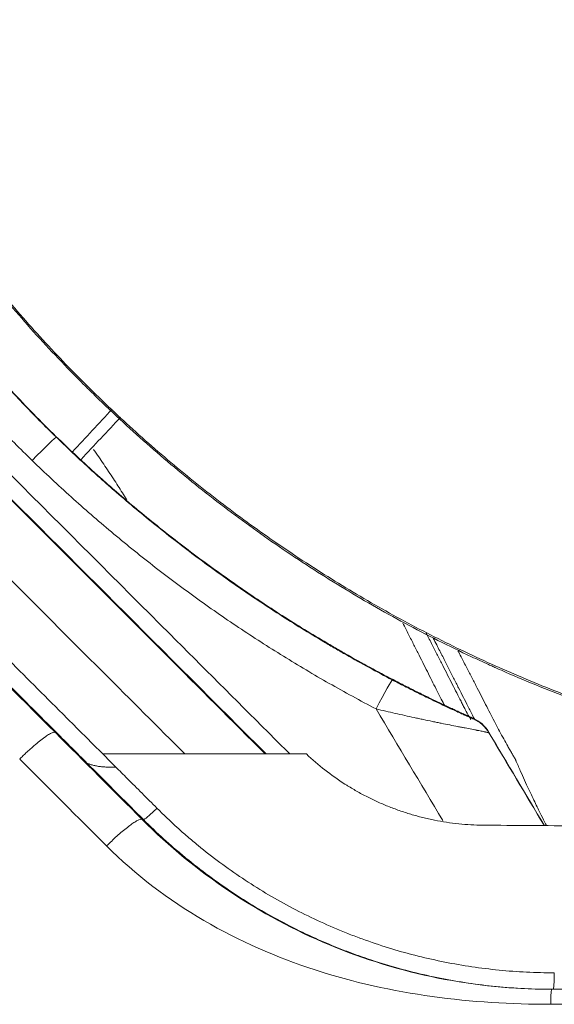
# Model space of a CAD drawing. Header units: millimetres. Extents: x 0 to 594, y 0 to 420.
# Tile 849 of 1056: x 498.57 to 503.19, y 145.18 to 153.67. Entities that reach past the tile are written whole.
import ezdxf

# ---------------------------------------------------------------- set-up
doc = ezdxf.new("R2010")
doc.units = ezdxf.units.MM
doc.layers.add('1', color=7, linetype='Continuous', true_color=0xffffff)
doc.styles.add('Arial', font='txt')
doc.dimstyles.get("Standard").update_dxf_attribs({"dimtxt": 0.18, "dimasz": 0.18, "dimexe": 0.18, "dimexo": 0.0625, "dimgap": 0.09, "dimtad": 0, "dimtih": 1, "dimtoh": 1, "dimdec": 4, "dimzin": 0, "dimdsep": 46, "dimtxsty": 'Standard', "dimcen": 0.09, "dimadec": 0, "dimazin": 0, "dimtfac": 1, "dimtdec": 4, "dimtofl": 0, "dimtmove": 0, "dimatfit": 3, "dimfxl": 0, "dimtolj": 1, "dimtzin": 0, "dimarcsym": 0})

# ---------------------------------------------------------------- blocks, each defined once
blk = doc.blocks.new('_U3')
at = {"layer": '1', "color": 18, "lineweight": 18}
for p, q in [((427.5249, 148.1683), (427.5249, 219.7488)), ((512.5249, 148.1683), (512.5249, 219.7488)), ((427.5249, 217.7488), (463.9417, 217.7488)), ((512.5249, 217.7488), (476.1081, 217.7488))]:
    blk.add_line(p, q, dxfattribs=at)
at = {"layer": '1', "color": 18}
for points in [[(427.5249, 217.7488), (431.0249, 218.6866), (431.0249, 216.811)], [(512.5249, 217.7488), (509.0249, 216.811), (509.0249, 218.6866)]]:
    blk.add_solid(points, dxfattribs=at)
at = {"layer": '1', "color": 18, "linetype": 'Continuous', "lineweight": 13, "char_height": 3.5, "attachment_point": 7, "line_spacing_factor": 1.047437, "style": 'Arial'}
for s, insert in [('\\fArial|b0|i0;\\W1.0000;1.70', (465.6272, 215.113)), ('\\fArial|b0|i0;\\W1.0000;DEFLATED TUBES WIDTH', (440.3214, 208.0533))]:
    blk.add_mtext(s, dxfattribs=dict(at, insert=insert))

msp = doc.modelspace()

# ---------------------------------------------------------------- linework, layer by layer
at = {"layer": '1', "color": 155, "linetype": 'Continuous', "lineweight": 13}
for centre, major_axis, ratio, start_param, end_param in [((498.6802, 149.8529), (-0.2089, -0.2153), 0.036473, 3.14237, 4.674822), ((501.6481, 147.7094), (-0.1387, -0.266), 0.024219, 3.142843, 4.665964), ((499.7465, 146.877), (0.1061, 0.1061), 0.085093, 3.143126, 4.723475), ((503.1753, 145.4565), (0, 0.15), 0.068294, 3.141593, 4.660029)]:
    msp.add_ellipse(centre, major_axis=major_axis, ratio=ratio, start_param=start_param, end_param=end_param, dxfattribs=at)
at = {"layer": '1', "color": 155, "linetype": 'Continuous', "lineweight": 18}
for centre, major_axis, start_param, end_param in [((502.3627, 147.3707), (0.2959, 0.0492), 0.372205, 0.98851), ((502.3636, 147.3651), (0.2954, 0.0525), 0.362203, 0.977036)]:
    msp.add_ellipse(centre, major_axis=major_axis, ratio=0.999999, start_param=start_param, end_param=end_param, dxfattribs=at)
for points, degree in [([(507.5222, 147.0631), (506.3526, 147.0631), (504.0583, 147.5194), (501.8972, 148.4146), (499.9523, 149.7142), (498.2982, 151.3682), (496.9987, 153.3132), (496.1035, 155.4743), (495.6472, 157.7685), (495.6472, 160.1077), (496.1035, 162.4019), (496.9987, 164.563), (498.2983, 166.508), (499.9523, 168.162), (501.8973, 169.4616), (504.0584, 170.3567), (506.3526, 170.8131), (507.5222, 170.8131)], 2), ([(507.5222, 147.0631), (506.3526, 147.0631), (504.0583, 147.5194), (501.8972, 148.4146), (499.9523, 149.7142), (498.2982, 151.3682), (496.9987, 153.3132), (496.1035, 155.4743), (495.6472, 157.7685), (495.6472, 160.1077), (496.1035, 162.4019), (496.9987, 164.563), (498.2983, 166.508), (499.9523, 168.162), (501.8973, 169.4616), (504.0584, 170.3567), (506.3526, 170.8131), (507.5222, 170.8131)], 2), ([(499.3701, 150.3104), (499.2563, 150.1882), (499.1425, 150.0661), (499.0287, 149.9439)], 3), ([(499.4432, 150.2423), (499.3295, 150.1202), (499.2158, 149.9981), (499.1021, 149.876)], 3), ([(499.2897, 147.3363), (499.1954, 147.4306), (499.1012, 147.5249), (499.0069, 147.6192)], 3), ([(502.6205, 147.5241), (502.7797, 147.2565), (502.939, 146.9889), (503.0982, 146.7212)], 3), ([(499.3152, 147.3363), (499.3067, 147.3363), (499.2982, 147.3363), (499.2897, 147.3363)], 3), ([(501.0467, 147.3363), (500.4696, 147.3363), (499.8924, 147.3363), (499.3152, 147.3363)], 3), ([(503.164, 145.3065), (503.1679, 145.3065), (503.1717, 145.3065), (503.1753, 145.3065)], 3), ([(503.1753, 145.3065), (504.5067, 145.3065), (505.8381, 145.3065), (507.1693, 145.3065)], 3)]:
    msp.add_open_spline(points, degree=degree, dxfattribs=at)
for points, knots in [([(498.8891, 150.0682), (498.7895, 150.1648), (498.6923, 150.2631), (498.5026, 150.4632), (498.3174, 150.6667), (498.0535, 150.982), (497.8031, 151.3073), (497.5662, 151.6425), (497.343, 151.9878), (497.2033, 152.2247), (497.0683, 152.465), (497.003, 152.5868), (496.9244, 152.7413), (496.9089, 152.7723), (496.8781, 152.8343), (496.8324, 152.9277), (496.7882, 153.0218), (496.745, 153.1163), (496.7236, 153.1637), (496.7026, 153.2112), (496.6886, 153.243), (496.6817, 153.2588), (496.6473, 153.3384), (496.6205, 153.4022), (496.5421, 153.5942), (496.4926, 153.723), (496.3992, 153.9821), (496.3112, 154.2428), (496.1956, 154.6384), (496.0964, 155.0386), (496.0412, 155.3085), (495.9915, 155.5799), (495.9694, 155.7163), (495.9501, 155.8536)], [0, 0, 0, 0, 0.0625, 0.0625, 0.125, 0.1875, 0.25, 0.3125, 0.375, 0.4375, 0.4375, 0.5, 0.5, 0.515625, 0.515625, 0.53125, 0.5625, 0.5625, 0.578125, 0.585937, 0.585937, 0.59375, 0.59375, 0.625, 0.625, 0.6875, 0.6875, 0.75, 0.8125, 0.875, 0.9375, 0.9375, 1, 1, 1, 1]), ([(497.4912, 151.7631), (497.5917, 151.6101), (497.6964, 151.4599), (497.8187, 151.2942), (497.8323, 151.2759), (497.8598, 151.2392), (497.9011, 151.1845), (497.9988, 151.0577), (498.0846, 150.9509), (498.2592, 150.7398), (498.3793, 150.6024), (498.627, 150.3342), (498.7546, 150.2033), (498.886, 150.0758)], [0, 0, 0, 0, 0.25, 0.25, 0.28125, 0.28125, 0.3125, 0.375, 0.5, 0.5, 0.75, 0.75, 1, 1, 1, 1]), ([(510.8714, 147.5335), (510.819, 147.5181), (510.7665, 147.5029), (510.6093, 147.459), (510.5042, 147.4311), (510.3456, 147.3914), (510.2925, 147.3785), (510.226, 147.3628), (510.2127, 147.3597), (510.1861, 147.3536), (510.1462, 147.3444), (510.1062, 147.3354), (509.8664, 147.2823), (509.6527, 147.2412), (509.2243, 147.1709), (509.0096, 147.1417), (508.5793, 147.0951), (508.3636, 147.0777), (507.9312, 147.0547), (507.7145, 147.0491), (507.2801, 147.0498), (507.0623, 147.0561), (506.735, 147.0747), (506.6258, 147.0824), (506.5027, 147.0929), (506.489, 147.094), (506.4617, 147.0965), (506.4207, 147.1001), (506.3252, 147.1092), (506.2437, 147.1178), (505.9723, 147.1484), (505.757, 147.1787), (505.3299, 147.2507), (505.1181, 147.2924), (504.698, 147.3871), (504.4897, 147.44), (504.0765, 147.5571), (503.8716, 147.6211), (503.4652, 147.7604), (503.2638, 147.8357), (502.9642, 147.9569), (502.8399, 148.0092), (502.7039, 148.0692), (502.6669, 148.0857), (502.6422, 148.0968), (502.6299, 148.1023), (502.5683, 148.1302), (502.5193, 148.1529), (502.2754, 148.2674), (502.0842, 148.3637), (501.709, 148.5654), (501.5251, 148.6707), (501.1645, 148.8902), (500.9878, 149.0044), (500.6413, 149.2414), (500.4716, 149.3642), (500.1392, 149.6183), (499.8138, 149.8811), (499.5023, 150.161), (499.312, 150.3413), (499.2553, 150.3958), (499.1896, 150.4601), (499.1616, 150.4878), (499.143, 150.5063), (499.1337, 150.5155), (499.0501, 150.5991), (498.977, 150.6741), (498.7614, 150.9012), (498.6226, 151.0554), (498.3546, 151.369), (498.2255, 151.5284), (498.1009, 151.6905)], [0, 0, 0, 0, 0.011348, 0.011348, 0.033819, 0.033819, 0.045055, 0.045055, 0.047864, 0.047864, 0.050673, 0.056291, 0.056291, 0.101234, 0.101234, 0.146176, 0.146176, 0.191119, 0.191119, 0.236062, 0.236062, 0.281005, 0.281005, 0.303476, 0.303476, 0.306285, 0.306285, 0.309094, 0.314712, 0.325948, 0.325948, 0.370891, 0.370891, 0.415833, 0.415833, 0.460776, 0.460776, 0.505719, 0.505719, 0.550662, 0.550662, 0.573133, 0.578751, 0.58156, 0.58156, 0.584369, 0.584369, 0.595605, 0.595605, 0.640547, 0.640547, 0.68549, 0.68549, 0.730433, 0.730433, 0.775376, 0.775376, 0.820319, 0.865261, 0.865261, 0.876497, 0.882115, 0.884924, 0.884924, 0.887733, 0.887733, 0.910204, 0.910204, 0.955147, 0.955147, 1, 1, 1, 1]), ([(497.0404, 150.9873), (497.6853, 150.3425), (498.3302, 149.6977), (499.5473, 148.4807), (500.1195, 147.9085), (500.6918, 147.3363)], [0, 0, 0, 0, 0.529829, 0.529829, 1, 1, 1, 1]), ([(499.9983, 147.3363), (499.7647, 147.5699), (499.5311, 147.8035), (498.6215, 148.7131), (497.9455, 149.3891), (497.2696, 150.0651)], [0, 0, 0, 0, 0.256819, 0.256819, 1, 1, 1, 1]), ([(498.886, 150.0758), (498.9947, 149.9703), (499.1053, 149.8669), (499.2459, 149.7401), (499.2741, 149.7149), (499.3167, 149.6773), (499.3309, 149.6648), (499.3594, 149.6398), (499.4307, 149.5776), (499.5026, 149.5162), (499.6764, 149.3707), (499.9115, 149.1812), (500.2737, 148.9103), (500.6456, 148.6528), (500.9, 148.4902), (501.0932, 148.3715), (501.158, 148.3325), (501.2395, 148.2845), (501.2558, 148.275), (501.2885, 148.2559), (501.3049, 148.2464), (501.3541, 148.218), (501.387, 148.1993), (501.5518, 148.1062), (501.685, 148.0342), (501.8195, 147.9646)], [0, 0, 0, 0, 0.125, 0.125, 0.15625, 0.15625, 0.171875, 0.171875, 0.1875, 0.25, 0.25, 0.375, 0.5, 0.625, 0.75, 0.75, 0.8125, 0.8125, 0.828125, 0.828125, 0.84375, 0.84375, 0.875, 0.875, 1, 1, 1, 1]), ([(502.1406, 148.3352), (502.1509, 148.3154), (502.161, 148.2958), (502.1886, 148.2424), (502.2057, 148.209), (502.2307, 148.1603), (502.2389, 148.1443), (502.255, 148.1127), (502.2629, 148.0972), (502.2864, 148.051), (502.3016, 148.0211), (502.3312, 147.9626), (502.3456, 147.9342), (502.3877, 147.8509), (502.4145, 147.798), (502.4476, 147.7334), (502.4547, 147.7194), (502.4619, 147.7056)], [0, 0, 0, 0, 0.07891, 0.07891, 0.21932, 0.21932, 0.289525, 0.289525, 0.35973, 0.35973, 0.50014, 0.50014, 0.64055, 0.64055, 0.92137, 0.92137, 1, 1, 1, 1]), ([(499.0069, 147.6192), (498.975, 147.651), (498.7796, 147.8465), (498.5842, 148.0419), (498.4207, 148.2055)], [0, 0, 0, 0, 0.16306, 1, 1, 1, 1]), ([(502.4853, 147.6393), (502.4853, 147.6393), (502.4852, 147.6394), (502.4848, 147.6395), (502.4846, 147.6396), (502.4842, 147.6398), (502.484, 147.6399), (502.4827, 147.6405), (502.4811, 147.6412), (502.4769, 147.643), (502.4743, 147.6441), (502.4696, 147.6462), (502.468, 147.6469), (502.4653, 147.6481), (502.4644, 147.6485), (502.4625, 147.6493), (502.4615, 147.6498), (502.4565, 147.652), (502.4521, 147.6539), (502.4426, 147.6582), (502.4375, 147.6604), (502.4267, 147.6653), (502.4209, 147.6679), (502.4133, 147.6713), (502.4118, 147.672), (502.4087, 147.6734), (502.404, 147.6755), (502.3992, 147.6777), (502.3894, 147.6821), (502.3827, 147.6851), (502.3689, 147.6914), (502.3618, 147.6946), (502.34, 147.7046), (502.3248, 147.7116), (502.3071, 147.7197), (502.3051, 147.7207), (502.3011, 147.7225), (502.2952, 147.7253), (502.2891, 147.728), (502.277, 147.7337), (502.2689, 147.7375), (502.2442, 147.749), (502.2274, 147.7569), (502.2019, 147.769), (502.1933, 147.7731), (502.1803, 147.7792), (502.176, 147.7813), (502.1673, 147.7854), (502.1629, 147.7875), (502.1412, 147.7979), (502.1237, 147.8063), (502.0887, 147.8233), (502.0712, 147.8319), (502.036, 147.8491), (502.0183, 147.8578), (501.983, 147.8754), (501.9652, 147.8843), (501.9297, 147.9021), (501.9119, 147.9111), (501.8763, 147.9292), (501.8584, 147.9384), (501.8227, 147.9568), (501.8048, 147.9661), (501.7868, 147.9754)], [0, 0, 0, 0, 0.01531, 0.01531, 0.023125, 0.023125, 0.03094, 0.03094, 0.0622, 0.0622, 0.09346, 0.09346, 0.10909, 0.10909, 0.116905, 0.116905, 0.12472, 0.12472, 0.15598, 0.15598, 0.18724, 0.18724, 0.2185, 0.2185, 0.226315, 0.226315, 0.23413, 0.24976, 0.24976, 0.28102, 0.28102, 0.31228, 0.31228, 0.3748, 0.3748, 0.382615, 0.382615, 0.39043, 0.40606, 0.40606, 0.43732, 0.43732, 0.49984, 0.49984, 0.5311, 0.5311, 0.54673, 0.54673, 0.56236, 0.56236, 0.62488, 0.62488, 0.6874, 0.6874, 0.74992, 0.74992, 0.81244, 0.81244, 0.87496, 0.87496, 0.93748, 0.93748, 1, 1, 1, 1]), ([(501.8195, 147.9646), (501.8369, 147.9557), (501.8542, 147.9467), (501.8889, 147.929), (501.9062, 147.9202), (501.9408, 147.9027), (501.9581, 147.894), (501.9925, 147.8768), (502.0097, 147.8683), (502.0441, 147.8513), (502.0612, 147.8429), (502.0825, 147.8325), (502.0868, 147.8304), (502.0953, 147.8263), (502.1081, 147.8201), (502.1207, 147.8139), (502.1459, 147.8018), (502.1625, 147.7938), (502.1954, 147.7782), (502.2116, 147.7705), (502.2436, 147.7554), (502.2593, 147.748), (502.2826, 147.7371), (502.2902, 147.7335), (502.2997, 147.7291), (502.3016, 147.7282), (502.3054, 147.7265), (502.3073, 147.7256), (502.313, 147.723), (502.3167, 147.7213), (502.3351, 147.7127), (502.3494, 147.7062), (502.3697, 147.6969), (502.3763, 147.6938), (502.3892, 147.6879), (502.3955, 147.6851), (502.4046, 147.6809), (502.4091, 147.6789), (502.4135, 147.6769), (502.4163, 147.6756), (502.4178, 147.675), (502.4248, 147.6718), (502.4302, 147.6694), (502.4402, 147.6648), (502.445, 147.6627), (502.4537, 147.6588), (502.4578, 147.6569), (502.4624, 147.6549), (502.4633, 147.6545), (502.465, 147.6537), (502.4659, 147.6533), (502.4684, 147.6522), (502.4699, 147.6515), (502.4741, 147.6496), (502.4765, 147.6485), (502.4804, 147.6468), (502.4819, 147.6461), (502.4838, 147.6452), (502.4843, 147.6449), (502.4844, 147.6449)], [0, 0, 0, 0, 0.0625, 0.0625, 0.125, 0.125, 0.1875, 0.1875, 0.25, 0.25, 0.3125, 0.3125, 0.328125, 0.328125, 0.34375, 0.375, 0.375, 0.4375, 0.4375, 0.5, 0.5, 0.5625, 0.5625, 0.59375, 0.59375, 0.601562, 0.601562, 0.609375, 0.609375, 0.625, 0.625, 0.6875, 0.6875, 0.71875, 0.71875, 0.75, 0.75, 0.765625, 0.773437, 0.773437, 0.78125, 0.78125, 0.8125, 0.8125, 0.84375, 0.84375, 0.875, 0.875, 0.882812, 0.882812, 0.890625, 0.890625, 0.90625, 0.90625, 0.9375, 0.9375, 0.96875, 0.96875, 1, 1, 1, 1]), ([(502.5711, 146.7224), (502.5358, 146.7227), (502.5006, 146.7239), (502.4304, 146.7278), (502.3954, 146.7306), (502.3256, 146.7378), (502.2559, 146.7467), (502.1867, 146.7587), (502.1349, 146.769), (502.1177, 146.7727), (502.0833, 146.7804), (502.0661, 146.7844), (502.015, 146.7971), (501.9812, 146.8064), (501.9142, 146.8264), (501.8479, 146.8479), (501.7828, 146.8723), (501.7183, 146.8983), (501.6864, 146.9121), (501.6231, 146.941), (501.5605, 146.9715), (501.4991, 147.0049), (501.4535, 147.0312), (501.4308, 147.0446), (501.4083, 147.0584), (501.3934, 147.0677), (501.3859, 147.0724), (501.3192, 147.1152), (501.2619, 147.1558), (501.1513, 147.2421), (501.098, 147.2879), (501.0467, 147.3363)], [0, 0, 0, 0, 0.0625, 0.0625, 0.125, 0.125, 0.1875, 0.25, 0.25, 0.28125, 0.28125, 0.3125, 0.3125, 0.375, 0.375, 0.4375, 0.5, 0.5, 0.5625, 0.5625, 0.625, 0.6875, 0.6875, 0.71875, 0.734375, 0.734375, 0.75, 0.75, 0.875, 0.875, 1, 1, 1, 1]), ([(508.6084, 147.0891), (508.4965, 147.0671), (508.3844, 147.0464), (508.1381, 147.0037), (508.0039, 146.9821), (507.735, 146.9421), (507.6004, 146.9237), (507.1959, 146.8728), (506.9255, 146.8447), (506.5189, 146.8098), (506.3154, 146.7942), (506.0776, 146.7789), (505.9757, 146.7729), (505.9077, 146.769), (505.8736, 146.7672), (505.5675, 146.7509), (505.2953, 146.7404), (504.7506, 146.7255), (504.4782, 146.721), (503.9333, 146.7163), (503.6608, 146.716), (503.116, 146.7178), (502.8435, 146.72), (502.5711, 146.7224)], [0, 0, 0, 0, 0.056445, 0.056445, 0.123842, 0.123842, 0.191238, 0.191238, 0.326032, 0.326032, 0.393429, 0.427127, 0.443976, 0.443976, 0.460826, 0.460826, 0.595619, 0.595619, 0.730413, 0.730413, 0.865206, 0.865206, 1, 1, 1, 1]), ([(499.6404, 146.771), (499.6989, 146.7125), (499.7587, 146.6556), (499.8352, 146.5862), (499.8506, 146.5725), (499.8816, 146.5451), (499.8971, 146.5316), (499.9439, 146.4912), (499.9754, 146.4648), (500.0707, 146.3867), (500.1353, 146.3364), (500.2666, 146.2392), (500.4001, 146.1453), (500.6066, 146.0147), (500.7486, 145.9344), (500.8926, 145.8574), (500.9657, 145.8206), (501.1141, 145.7505), (501.1894, 145.7172), (501.2753, 145.6817), (501.2849, 145.6778), (501.304, 145.67), (501.3327, 145.6584), (501.3615, 145.6472), (501.4191, 145.625), (501.4576, 145.6107), (501.5734, 145.5694), (501.651, 145.5439), (501.807, 145.4967), (501.9638, 145.4535), (502.2013, 145.4003), (502.4411, 145.3587), (502.6026, 145.3387), (502.7649, 145.3227), (502.8464, 145.3167), (503.0102, 145.3085), (503.0926, 145.3065), (503.1753, 145.3065)], [0, 0, 0, 0, 0.0625, 0.0625, 0.078125, 0.078125, 0.09375, 0.09375, 0.125, 0.125, 0.1875, 0.1875, 0.25, 0.3125, 0.375, 0.375, 0.4375, 0.4375, 0.5, 0.5, 0.507812, 0.507812, 0.515625, 0.53125, 0.53125, 0.5625, 0.5625, 0.625, 0.625, 0.6875, 0.75, 0.8125, 0.875, 0.875, 0.9375, 0.9375, 1, 1, 1, 1])]:
    msp.add_open_spline(points, degree=3, knots=knots, dxfattribs=at)
at = {"layer": '1', "color": 155, "linetype": 'Continuous', "lineweight": 13}
for points, knots in [([(495.653, 155.8276), (495.6729, 155.6859), (495.6957, 155.5451), (495.747, 155.2653), (495.7754, 155.1263), (495.8379, 154.8501), (495.906, 154.5756), (496.0248, 154.1691), (496.1601, 153.7678), (496.2615, 153.5038), (496.3684, 153.2415), (496.4247, 153.1112), (496.5428, 152.8524), (496.6048, 152.724), (496.6777, 152.5804), (496.6858, 152.5645), (496.7022, 152.5327), (496.7268, 152.4851), (496.7851, 152.3746), (496.8364, 152.2809), (496.9409, 152.0948), (497.0849, 151.8502), (497.3152, 151.4938), (497.5595, 151.1476), (497.8178, 150.8118), (497.9994, 150.5948), (498.1857, 150.3813), (498.2813, 150.2763), (498.4771, 150.0698), (498.5774, 149.9683), (498.6802, 149.8686)], [0, 0, 0, 0, 0.0625, 0.0625, 0.125, 0.125, 0.1875, 0.25, 0.3125, 0.375, 0.375, 0.4375, 0.4375, 0.5, 0.5, 0.507812, 0.507812, 0.515625, 0.53125, 0.5625, 0.5625, 0.625, 0.6875, 0.75, 0.8125, 0.875, 0.875, 0.9375, 0.9375, 1, 1, 1, 1]), ([(500.9034, 147.3363), (500.8409, 147.3988), (500.7785, 147.4612), (500.4334, 147.8063), (500.1507, 148.089), (498.9594, 149.2804), (498.0508, 150.1891), (497.1421, 151.0978)], [0, 0, 0, 0, 0.049816, 0.049816, 0.27525, 0.27525, 1, 1, 1, 1]), ([(497.0361, 150.9996), (497.1067, 150.9289), (497.1774, 150.8583), (497.5307, 150.5049), (497.8133, 150.2223), (498.9637, 149.0719), (499.8314, 148.2041), (500.6991, 147.3363)], [0, 0, 0, 0, 0.05787, 0.05787, 0.289352, 0.289352, 1, 1, 1, 1]), ([(501.7868, 147.9754), (501.654, 148.0447), (501.5224, 148.1163), (501.3597, 148.2088), (501.3272, 148.2275), (501.2786, 148.2557), (501.2625, 148.2651), (501.2302, 148.2841), (501.1495, 148.3316), (501.0695, 148.38), (500.8787, 148.4978), (500.6275, 148.6593), (500.2602, 148.9146), (499.9024, 149.183), (499.6702, 149.3706), (499.4985, 149.5147), (499.4416, 149.5632), (499.371, 149.6246), (499.3569, 149.6369), (499.3288, 149.6616), (499.3148, 149.674), (499.2727, 149.7113), (499.1332, 149.836), (498.9965, 149.9639), (498.8891, 150.0682)], [0, 0, 0, 0, 0.125, 0.125, 0.15625, 0.15625, 0.171875, 0.171875, 0.1875, 0.25, 0.25, 0.375, 0.5, 0.625, 0.75, 0.75, 0.8125, 0.8125, 0.828125, 0.828125, 0.84375, 0.84375, 0.875, 1, 1, 1, 1]), ([(499.4961, 149.5308), (499.4901, 149.5403), (499.4842, 149.5498), (499.4657, 149.5793), (499.453, 149.5993), (499.4273, 149.6396), (499.4142, 149.6599), (499.3877, 149.7006), (499.3743, 149.7211), (499.3471, 149.7624), (499.3333, 149.7831), (499.3054, 149.8248), (499.2912, 149.8458), (499.2625, 149.888), (499.2479, 149.9092), (499.2255, 149.9416), (499.2178, 149.9527), (499.2101, 149.9638)], [0, 0, 0, 0, 0.069115, 0.069115, 0.21266, 0.21266, 0.355934, 0.355934, 0.498935, 0.498935, 0.641663, 0.641663, 0.784116, 0.784116, 0.926294, 0.926294, 1, 1, 1, 1]), ([(501.8787, 148.4653), (501.8789, 148.465), (501.8791, 148.4647), (501.8961, 148.4314), (501.9125, 148.3993), (501.9364, 148.3523), (501.9442, 148.3368), (501.9597, 148.3063), (501.9673, 148.2913), (501.9898, 148.2466), (502.0044, 148.2176), (502.0328, 148.161), (502.0467, 148.1333), (502.0872, 148.0523), (502.113, 148.0009), (502.1503, 147.9269), (502.1625, 147.9027), (502.1867, 147.8554), (502.1986, 147.8323), (502.2203, 147.7904), (502.2301, 147.7716), (502.2399, 147.7531)], [0, 0, 0, 0, 0.00113, 0.00113, 0.114124, 0.114124, 0.170621, 0.170621, 0.227119, 0.227119, 0.340113, 0.340113, 0.453107, 0.453107, 0.679096, 0.679096, 0.79209, 0.79209, 0.905085, 0.905085, 1, 1, 1, 1]), ([(502.4641, 147.6326), (502.4602, 147.6398), (502.4563, 147.647), (502.4405, 147.6762), (502.4228, 147.7096), (502.4048, 147.744), (502.3927, 147.7672), (502.3866, 147.7788), (502.3683, 147.8143), (502.3436, 147.8625), (502.318, 147.9128), (502.2918, 147.9643), (502.2785, 147.9906), (502.2511, 148.0446), (502.2371, 148.0722), (502.2084, 148.1288), (502.1936, 148.1578), (502.1709, 148.2024), (502.1632, 148.2174), (502.1476, 148.2479), (502.1397, 148.2634), (502.1155, 148.3103), (502.0989, 148.3425), (502.0815, 148.3762), (502.081, 148.377), (502.0806, 148.3777)], [0, 0, 0, 0, 0.035485, 0.035485, 0.142369, 0.19581, 0.19581, 0.249252, 0.249252, 0.356135, 0.463018, 0.463018, 0.569902, 0.569902, 0.676785, 0.676785, 0.783668, 0.783668, 0.83711, 0.83711, 0.890552, 0.890552, 0.997435, 0.997435, 1, 1, 1, 1]), ([(503.118, 146.7175), (503.1179, 146.7177), (503.1178, 146.7179), (503.1153, 146.723), (503.1128, 146.7282), (503.0995, 146.7551), (503.0869, 146.7802), (503.0651, 146.8238), (503.0574, 146.8393), (503.0411, 146.8724), (503.0324, 146.89), (503.0143, 146.9274), (503.0048, 146.9473), (502.9849, 146.9894), (502.9745, 147.0117), (502.9526, 147.0588), (502.9412, 147.0836), (502.9174, 147.1359), (502.905, 147.1635), (502.8858, 147.2069), (502.8792, 147.2217), (502.8709, 147.2407), (502.8693, 147.2445), (502.8659, 147.2522), (502.8642, 147.2561), (502.8608, 147.2639), (502.8591, 147.2678), (502.8565, 147.2737), (502.8556, 147.2756), (502.8539, 147.2796), (502.853, 147.2816), (502.8517, 147.2846), (502.8513, 147.2856), (502.8506, 147.2871), (502.8504, 147.2876), (502.8501, 147.2883), (502.85, 147.2886), (502.8498, 147.2891), (502.8497, 147.2893), (502.8495, 147.2898), (502.8494, 147.2901), (502.8492, 147.2906), (502.8491, 147.2909), (502.8489, 147.2913), (502.8488, 147.2914), (502.8487, 147.2917), (502.8487, 147.2918), (502.8484, 147.2922), (502.8483, 147.2925), (502.8478, 147.2935), (502.8475, 147.2941), (502.8468, 147.2953), (502.8464, 147.296), (502.8447, 147.299), (502.8432, 147.3015), (502.8402, 147.3065), (502.8386, 147.309), (502.834, 147.3164), (502.831, 147.3214), (502.8251, 147.3315), (502.8222, 147.3365), (502.8135, 147.3516), (502.8076, 147.3618), (502.7959, 147.3823), (502.7901, 147.3926), (502.7725, 147.4237), (502.7607, 147.4449), (502.7371, 147.4878), (502.7253, 147.5097), (502.6895, 147.5766), (502.6653, 147.6229), (502.6152, 147.7197), (502.5893, 147.7702), (502.5485, 147.8498), (502.5347, 147.877), (502.5061, 147.9326), (502.4915, 147.9611), (502.4615, 148.0196), (502.446, 148.0496), (502.4141, 148.1112), (502.3977, 148.1428), (502.3719, 148.1922), (502.3629, 148.2095), (502.3537, 148.227)], [0, 0, 0, 0, 0.001141, 0.001141, 0.032824, 0.032824, 0.159559, 0.159559, 0.222926, 0.222926, 0.286294, 0.286294, 0.349661, 0.349661, 0.413028, 0.413028, 0.476396, 0.476396, 0.539763, 0.539763, 0.571447, 0.571447, 0.579368, 0.579368, 0.587289, 0.587289, 0.595209, 0.595209, 0.59917, 0.59917, 0.60313, 0.60313, 0.605111, 0.605111, 0.606101, 0.606101, 0.606596, 0.606596, 0.607091, 0.607091, 0.607586, 0.607586, 0.608081, 0.608081, 0.608328, 0.608328, 0.608576, 0.608576, 0.609071, 0.609071, 0.610061, 0.610061, 0.611051, 0.611051, 0.615012, 0.615012, 0.618972, 0.618972, 0.626893, 0.626893, 0.634814, 0.634814, 0.650656, 0.650656, 0.666498, 0.666498, 0.698181, 0.698181, 0.729865, 0.729865, 0.793232, 0.793232, 0.8566, 0.8566, 0.888283, 0.888283, 0.919967, 0.919967, 0.951651, 0.951651, 0.983334, 0.983334, 1, 1, 1, 1]), ([(498.8906, 147.521), (498.8202, 147.5914), (498.7497, 147.6619), (498.5543, 147.8573), (498.4294, 147.9823), (498.3044, 148.1073)], [0, 0, 0, 0, 0.360527, 0.360527, 1, 1, 1, 1]), ([(501.6481, 147.7251), (501.6758, 147.7185), (501.7034, 147.712), (501.7583, 147.6992), (501.7857, 147.6929), (501.8403, 147.6805), (501.8676, 147.6744), (501.9218, 147.6623), (501.9488, 147.6564), (501.9825, 147.6491), (501.9892, 147.6476), (502.0026, 147.6447), (502.0093, 147.6433), (502.0294, 147.639), (502.0427, 147.6361), (502.0824, 147.6277), (502.1085, 147.6223), (502.1472, 147.6143), (502.1599, 147.6116), (502.179, 147.6077), (502.1853, 147.6064), (502.1979, 147.6039), (502.2041, 147.6026), (502.2352, 147.5963), (502.2595, 147.5914), (502.3066, 147.582), (502.3296, 147.5775), (502.3573, 147.572), (502.3628, 147.5709), (502.3737, 147.5688), (502.3899, 147.5656), (502.4055, 147.5626), (502.4358, 147.5567), (502.4549, 147.553), (502.4818, 147.5478), (502.4904, 147.5462), (502.5029, 147.5437), (502.5091, 147.5425), (502.515, 147.5414), (502.519, 147.5406), (502.5209, 147.5402), (502.5382, 147.5369), (502.5519, 147.5342), (502.57, 147.5306), (502.5756, 147.5295), (502.5833, 147.5279), (502.5858, 147.5274), (502.5893, 147.5267), (502.5904, 147.5264), (502.5927, 147.526), (502.5981, 147.5248), (502.6065, 147.523), (502.6146, 147.5211), (502.6181, 147.5202), (502.6195, 147.5197), (502.6198, 147.5196), (502.6203, 147.5194), (502.6209, 147.5192), (502.6212, 147.519), (502.6212, 147.5189)], [0, 0, 0, 0, 0.0625, 0.0625, 0.125, 0.125, 0.1875, 0.1875, 0.25, 0.25, 0.265625, 0.265625, 0.28125, 0.28125, 0.3125, 0.3125, 0.375, 0.375, 0.40625, 0.40625, 0.421875, 0.421875, 0.4375, 0.4375, 0.5, 0.5, 0.5625, 0.5625, 0.578125, 0.578125, 0.59375, 0.625, 0.625, 0.6875, 0.6875, 0.71875, 0.71875, 0.734375, 0.742188, 0.742188, 0.75, 0.75, 0.8125, 0.8125, 0.84375, 0.84375, 0.859375, 0.859375, 0.867188, 0.867188, 0.875, 0.90625, 0.9375, 0.96875, 0.96875, 0.976563, 0.976563, 0.984375, 1, 1, 1, 1]), ([(499.1562, 147.2553), (499.1559, 147.2556), (499.1576, 147.2551), (499.1644, 147.2525), (499.1713, 147.2499), (499.1793, 147.247), (499.1945, 147.2421), (499.2146, 147.2371), (499.2363, 147.2327), (499.2589, 147.2288), (499.2885, 147.2253), (499.3256, 147.2233), (499.3573, 147.2231), (499.3796, 147.2235), (499.3924, 147.2238), (499.3987, 147.224), (499.4019, 147.2241)], [0, 0, 0, 0, 0.0625, 0.125, 0.15625, 0.1875, 0.25, 0.375, 0.4375, 0.5, 0.625, 0.75, 0.875, 0.9375, 0.96875, 1, 1, 1, 1]), ([(499.1562, 147.2553), (499.2472, 147.1643), (499.3381, 147.0733), (499.4995, 146.9119), (499.57, 146.8414), (499.6404, 146.771)], [0, 0, 0, 0, 0.563558, 0.563558, 1, 1, 1, 1]), ([(499.7567, 146.8692), (499.6715, 146.9544), (499.5863, 147.0397), (499.468, 147.158), (499.4349, 147.191), (499.4019, 147.2241)], [0, 0, 0, 0, 0.720598, 0.720598, 1, 1, 1, 1]), ([(503.1855, 145.4486), (503.1053, 145.4486), (503.0254, 145.4506), (502.8665, 145.4585), (502.7874, 145.4644), (502.63, 145.4799), (502.4734, 145.4993), (502.2407, 145.5396), (502.0103, 145.5913), (501.8582, 145.6332), (501.7069, 145.6789), (501.6316, 145.7037), (501.5193, 145.7438), (501.4633, 145.7645), (501.4075, 145.7864), (501.3703, 145.8012), (501.3518, 145.8087), (501.2592, 145.847), (501.1861, 145.8794), (501.0422, 145.9474), (500.9713, 145.983), (500.8316, 146.0577), (500.6939, 146.1356), (500.4935, 146.2623), (500.3641, 146.3533), (500.2367, 146.4477), (500.174, 146.4965), (500.0816, 146.5722), (500.0358, 146.6107), (499.9906, 146.6501), (499.9606, 146.6766), (499.9456, 146.69), (499.8714, 146.7572), (499.8134, 146.8125), (499.7567, 146.8692)], [0, 0, 0, 0, 0.0625, 0.0625, 0.125, 0.125, 0.1875, 0.25, 0.3125, 0.375, 0.375, 0.4375, 0.4375, 0.46875, 0.484375, 0.484375, 0.5, 0.5, 0.5625, 0.5625, 0.625, 0.625, 0.6875, 0.75, 0.8125, 0.8125, 0.875, 0.875, 0.90625, 0.921875, 0.921875, 0.9375, 0.9375, 1, 1, 1, 1]), ([(503.164, 145.3065), (502.8332, 145.3065), (502.5037, 145.3394), (501.8602, 145.4684), (501.5459, 145.5645), (500.9443, 145.8148), (500.656, 145.9694), (500.1148, 146.3316), (499.8618, 146.5392), (499.6301, 146.771)], [0, 0, 0, 0, 0.25, 0.25, 0.5, 0.5, 0.75, 0.75, 1, 1, 1, 1]), ([(499.3222, 146.5431), (499.5724, 146.2926), (499.8573, 146.078), (500.4664, 145.7221), (500.7905, 145.581), (501.4531, 145.3661), (501.7924, 145.2917), (502.4725, 145.1974), (502.8135, 145.1771), (503.1541, 145.1771)], [0, 0, 0, 0, 0.25, 0.25, 0.5, 0.5, 0.75, 0.75, 1, 1, 1, 1]), ([(503.164, 145.3065), (503.1634, 145.3065), (503.1628, 145.3057), (503.1617, 145.3025), (503.1611, 145.3001), (503.16, 145.2938), (503.1594, 145.2899), (503.1584, 145.2808), (503.1579, 145.2755), (503.157, 145.2637), (503.1566, 145.2572), (503.1558, 145.2433), (503.1555, 145.2358), (503.1549, 145.22), (503.1547, 145.2118), (503.1543, 145.1947), (503.1542, 145.186), (503.1541, 145.1771)], [0, 0, 0, 0, 0.125, 0.125, 0.25, 0.25, 0.375, 0.375, 0.5, 0.5, 0.625, 0.625, 0.75, 0.75, 0.875, 0.875, 1, 1, 1, 1]), ([(503.1541, 145.1771), (503.4508, 145.1771), (503.7476, 145.1771), (504.341, 145.1771), (504.6377, 145.1771), (505.5279, 145.1771), (506.1213, 145.1771), (506.7146, 145.1771)], [0, 0, 0, 0, 0.25, 0.25, 0.5, 0.5, 1, 1, 1, 1])]:
    msp.add_open_spline(points, degree=3, knots=knots, dxfattribs=at)
for points in [[(498.8891, 150.0682), (498.888, 150.0708), (498.887, 150.0733), (498.886, 150.0758)], [(498.6802, 149.8686), (498.7908, 149.7612), (499.0153, 149.5512), (499.362, 149.2497), (499.7185, 148.9616), (500.0846, 148.687), (500.4604, 148.4258), (500.846, 148.1779), (501.2413, 147.9435), (501.5114, 147.7964), (501.6481, 147.7251)], [(498.8804, 147.521), (498.2146, 148.1871), (497.5487, 148.8533), (496.8828, 149.5195)], [(501.6481, 147.7251), (501.8396, 147.4043), (502.0311, 147.0834), (502.2226, 146.7625)], [(502.4619, 147.7056), (502.4743, 147.6815), (502.4865, 147.658), (502.4987, 147.6349)], [(502.4844, 147.6449), (502.4847, 147.6431), (502.485, 147.6412), (502.4853, 147.6393)], [(498.5728, 147.2931), (498.5818, 147.302), (498.5999, 147.3195), (498.6269, 147.3451), (498.6537, 147.3697), (498.68, 147.3931), (498.7055, 147.4151), (498.7301, 147.4356), (498.7535, 147.4543), (498.7755, 147.471), (498.7959, 147.4857), (498.8145, 147.4981), (498.8312, 147.5082), (498.8458, 147.5159), (498.8581, 147.5211), (498.8682, 147.5238), (498.8757, 147.5239), (498.8791, 147.5222), (498.8804, 147.521)], [(499.6301, 146.771), (499.3802, 147.021), (499.1303, 147.271), (498.8804, 147.521)], [(498.8804, 147.521), (498.8839, 147.521), (498.8873, 147.521), (498.8906, 147.521)], [(499.1562, 147.2553), (499.0677, 147.3439), (498.9791, 147.4324), (498.8906, 147.521)], [(502.6212, 147.5189), (502.621, 147.5206), (502.6207, 147.5224), (502.6205, 147.5241)], [(503.0973, 146.7212), (502.9386, 146.9871), (502.7799, 147.253), (502.6212, 147.5189)], [(498.5728, 147.2931), (498.8226, 147.0431), (499.0724, 146.7931), (499.3222, 146.5431)], [(499.4019, 147.2241), (499.3645, 147.2615), (499.3271, 147.2989), (499.2897, 147.3363)], [(499.6404, 146.771), (499.6371, 146.771), (499.6336, 146.771), (499.6301, 146.771)]]:
    msp.add_open_spline(points, degree=3, dxfattribs=at)
msp.add_rational_spline([(499.6301, 146.771), (499.5917, 146.8085), (499.3222, 146.5431)], [1, 0.726120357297, 1], degree=2, dxfattribs=at)

# ---------------------------------------------------------------- dimensions: what is measured, and where the dimension line sits
at = {"layer": '1', "color": 18, "linetype": 'Continuous', "lineweight": 13}
dim = msp.add_linear_dim(base=(512.5249, 217.7488), p1=(427.5249, 148.1683), p2=(512.5249, 148.1683), text=' <> \\P\\fArial|b0|i0;\\C18;{\\H1.00x;\\fArial|b0|i0;DEFLATED TUBES WIDTH\\fArial|b0|i0;}\\C18;', dimstyle='Standard', override={"dimtxt": 3.5, "dimasz": 3.5, "dimexe": 2, "dimexo": 0, "dimgap": 1.5, "dimtih": 1, "dimtoh": 1, "dimdec": 2, "dimlfac": 0.02, "dimdsep": 46, "dimlunit": 2, "dimtxsty": 'Arial', "dimsah": 1, "dimse1": 0, "dimse2": 0, "dimsd1": 0, "dimsd2": 0, "dimclrd": 18, "dimclre": 18, "dimclrt": 18, "dimtol": 0, "dimtm": -0.1, "dimtfac": 1, "dimtdec": 2, "dimtofl": 1, "dimtmove": 0, "dimlwd": 18, "dimlwe": 18}, dxfattribs=at)
dim.commit()
dim.dimension.update_dxf_attribs({"geometry": '_U3', "text_midpoint": (470.0249, 217.7488), "dimtype": 160})

doc.saveas('drawing.dxf')
